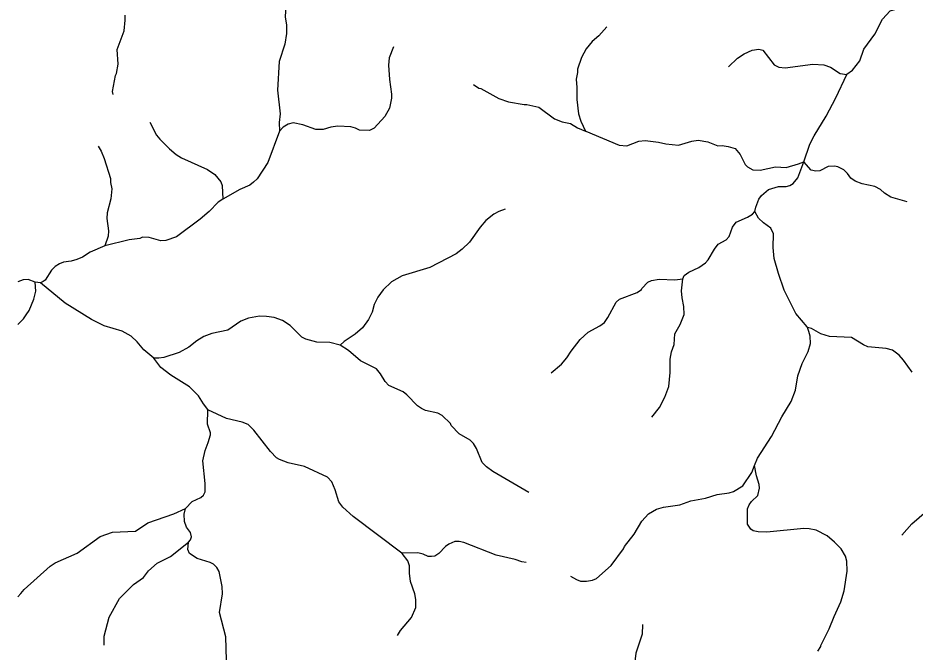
# Model space of a CAD drawing. Extents: x 500 to 555.2, y 9115.7 to 9171.
# Drawn here: x 500 to 507.19, y 9161.51 to 9166.59 of the extents above; entities that cross this region are included whole.
import ezdxf

# ---------------------------------------------------------------- set-up
doc = ezdxf.new("R2010")
doc.units = 0
doc.header["$LTSCALE"] = 0.064
doc.layers.add('7', color=7, linetype='Continuous', lineweight=25)

msp = doc.modelspace()

# ---------------------------------------------------------------- linework, layer by layer
at = {"layer": '7'}
msp.add_line((500.1814, 9164.4667), (500.139, 9164.4703), dxfattribs=at)
for points in [[(502.2699, 9167.4687), (502.2467, 9167.3431), (502.2235, 9167.2916), (502.1184, 9167.1105), (502.0716, 9166.9912), (502.0795, 9166.9287), (502.1006, 9166.8826), (502.1482, 9166.7456), (502.1405, 9166.5927), (502.1502, 9166.5304), (502.1517, 9166.4621), (502.138, 9166.3778), (502.0924, 9166.2387), (502.0796, 9166.0083), (502.0992, 9165.8198), (502.0928, 9165.7494), (502.0947, 9165.6806), (502.0946, 9165.6804)], [(506.6378, 9166.1342), (506.6385, 9166.1356), (506.6848, 9166.1679), (506.742, 9166.2443), (506.7758, 9166.3375), (506.863, 9166.4561), (506.9248, 9166.5763), (506.9852, 9166.6426), (507.031, 9166.6584), (507.0334, 9166.6584)], [(500.7623, 9165.9738), (500.7576, 9165.9969), (500.7808, 9166.1259), (500.7904, 9166.1414), (500.8018, 9166.2161), (500.794, 9166.3329), (500.8508, 9166.4846), (500.8592, 9166.5704), (500.8576, 9166.6097)], [(504.7168, 9166.5164), (504.6525, 9166.4434), (504.6002, 9166.3976), (504.5506, 9166.3385), (504.5144, 9166.2698), (504.4812, 9166.1773), (504.4826, 9166.1511), (504.4713, 9166.0976), (504.4777, 9166.0291), (504.4777, 9165.9346), (504.4905, 9165.8184), (504.5079, 9165.7593), (504.5469, 9165.6813)], [(503.0067, 9166.3556), (502.974, 9166.2669), (502.9671, 9166.2075), (502.9753, 9166.0941), (502.9932, 9165.9772), (502.9932, 9165.9444), (502.9772, 9165.8638), (502.9375, 9165.7979), (502.8526, 9165.7047), (502.8151, 9165.6866), (502.7364, 9165.688), (502.7035, 9165.7041), (502.6668, 9165.7141), (502.5619, 9165.7207), (502.5062, 9165.7121), (502.4444, 9165.6931), (502.3851, 9165.6933), (502.2824, 9165.7307), (502.2043, 9165.7467), (502.1656, 9165.7357), (502.1249, 9165.713), (502.0946, 9165.6804)], [(505.6912, 9166.1964), (505.7644, 9166.2645), (505.8157, 9166.2994), (505.8818, 9166.3292), (505.9338, 9166.3374), (505.9657, 9166.3287), (506.056, 9166.2101), (506.0952, 9166.1928), (506.1442, 9166.1867), (506.3659, 9166.2159), (506.4553, 9166.2113), (506.5084, 9166.1915), (506.5866, 9166.1426), (506.6378, 9166.1342)], [(506.2938, 9165.4352), (506.3425, 9165.5758), (506.3775, 9165.6426), (506.4742, 9165.8), (506.5513, 9165.9477), (506.6378, 9166.1342)], [(503.6481, 9166.053), (503.6905, 9166.0249), (503.7069, 9166.0206), (503.851, 9165.941), (503.9286, 9165.9155), (504.0558, 9165.8933), (504.0755, 9165.8943), (504.172, 9165.8734), (504.2976, 9165.7788), (504.3593, 9165.7558), (504.4262, 9165.7404), (504.4821, 9165.7071), (504.5469, 9165.6813)], [(501.0556, 9165.7534), (501.1089, 9165.6472), (501.1363, 9165.6175), (501.2148, 9165.5375), (501.2672, 9165.4931), (501.3089, 9165.4668), (501.5181, 9165.3732), (501.5776, 9165.332), (501.6248, 9165.275), (501.6365, 9165.2464), (501.6417, 9165.1344)], [(502.0946, 9165.6804), (502.0027, 9165.4294), (501.916, 9165.2981), (501.8872, 9165.2723), (501.8563, 9165.2491), (501.7764, 9165.2131), (501.6417, 9165.1344)], [(504.5469, 9165.6813), (504.5472, 9165.6812), (504.815, 9165.5668), (504.878, 9165.5634), (504.9725, 9165.6008), (505.025, 9165.6058), (505.1313, 9165.5916), (505.1888, 9165.5777), (505.292, 9165.5668), (505.3963, 9165.601), (505.4488, 9165.6091), (505.5261, 9165.5948), (505.6056, 9165.5619), (505.6407, 9165.5649), (505.6876, 9165.5584), (505.7444, 9165.5413), (505.7833, 9165.4943), (505.8254, 9165.4146), (505.8433, 9165.3954), (505.8864, 9165.3716), (505.9461, 9165.3674), (506.0688, 9165.3942), (506.1534, 9165.39), (506.2531, 9165.419), (506.2938, 9165.4352)], [(500.6413, 9165.5604), (500.667, 9165.5211), (500.6917, 9165.4604), (500.7409, 9165.3014), (500.7413, 9165.2703), (500.7525, 9165.2179), (500.7427, 9165.1394), (500.715, 9165.0266), (500.7118, 9164.982), (500.7247, 9164.8815), (500.7231, 9164.8383), (500.697, 9164.7632)], [(505.9034, 9165.0382), (505.9095, 9165.0715), (505.9343, 9165.1368), (505.9547, 9165.1651), (506.0128, 9165.2135), (506.0925, 9165.2363), (506.1526, 9165.2368), (506.183, 9165.2449), (506.2087, 9165.2619), (506.247, 9165.3074), (506.2938, 9165.4352)], [(507.1226, 9165.1147), (506.9907, 9165.1516), (506.9398, 9165.1828), (506.9076, 9165.2129), (506.8627, 9165.2368), (506.761, 9165.2582), (506.705, 9165.2795), (506.6716, 9165.3049), (506.6444, 9165.3416), (506.6155, 9165.3693), (506.5677, 9165.3952), (506.54, 9165.4007), (506.4887, 9165.3979), (506.4237, 9165.3636), (506.3894, 9165.3605), (506.3533, 9165.3674), (506.2938, 9165.4352)], [(501.6417, 9165.1344), (501.6048, 9165.1128), (501.5306, 9165.0372), (501.4584, 9164.9745), (501.2693, 9164.8334), (501.1833, 9164.8045), (501.1447, 9164.8021), (501.051, 9164.828), (500.9983, 9164.8316), (500.9761, 9164.8205), (500.8914, 9164.8102), (500.697, 9164.7632)], [(503.9026, 9165.0563), (503.8524, 9165.038), (503.8105, 9165.0149), (503.7471, 9164.9638), (503.7027, 9164.9115), (503.6158, 9164.7916), (503.5591, 9164.7366), (503.5088, 9164.6975), (503.2995, 9164.5887), (503.0775, 9164.5217), (502.9922, 9164.4726), (502.9256, 9164.4096), (502.8826, 9164.3508), (502.8528, 9164.2918), (502.8375, 9164.232), (502.8088, 9164.1713), (502.7603, 9164.1067), (502.7, 9164.0549), (502.6117, 9163.9954), (502.5809, 9163.9653)], [(505.3243, 9164.4973), (505.3368, 9164.5242), (505.3722, 9164.5515), (505.4546, 9164.5893), (505.5078, 9164.6268), (505.5292, 9164.6499), (505.58, 9164.7365), (505.6089, 9164.7749), (505.6728, 9164.8101), (505.6954, 9164.8355), (505.7229, 9164.9104), (505.753, 9164.9521), (505.8445, 9164.9922), (505.8828, 9165.0149), (505.9034, 9165.0382)], [(506.3231, 9164.1084), (506.3218, 9164.1122), (506.2313, 9164.2215), (506.1379, 9164.4079), (506.0915, 9164.5404), (506.0573, 9164.6618), (506.0492, 9164.7498), (506.0517, 9164.8572), (506.0308, 9164.9022), (505.9716, 9164.9453), (505.9316, 9164.9848), (505.9034, 9165.0382)], [(500.697, 9164.7632), (500.6962, 9164.763), (500.5786, 9164.7126), (500.5166, 9164.67), (500.4703, 9164.6536), (500.4269, 9164.6392), (500.3646, 9164.63), (500.332, 9164.6187), (500.2979, 9164.5966), (500.27, 9164.5672), (500.217, 9164.4882), (500.2013, 9164.4751), (500.1814, 9164.4667)], [(500.139, 9164.4703), (500.0828, 9164.4921), (500.0423, 9164.4905), (499.9999, 9164.4726)], [(499.9999, 9164.1316), (500.0449, 9164.1778), (500.0654, 9164.2085), (500.0894, 9164.2434), (500.1281, 9164.3345), (500.1423, 9164.398), (500.139, 9164.4703)], [(501.0886, 9163.8628), (501.0095, 9163.9305), (500.9552, 9163.9939), (500.9068, 9164.0393), (500.8336, 9164.0785), (500.6905, 9164.1221), (500.5898, 9164.1721), (500.3789, 9164.3029), (500.1814, 9164.4667)], [(504.2718, 9163.7456), (504.3533, 9163.8135), (504.3961, 9163.8644), (504.4311, 9163.9188), (504.5031, 9164.0124), (504.5668, 9164.0708), (504.6609, 9164.1212), (504.6968, 9164.1486), (504.7254, 9164.1888), (504.7927, 9164.3117), (504.8176, 9164.3349), (504.9605, 9164.3892), (504.9935, 9164.4112), (504.9959, 9164.4198), (505.0455, 9164.4715), (505.0742, 9164.4837), (505.1366, 9164.4939), (505.26, 9164.4905), (505.3243, 9164.4973)], [(505.0774, 9163.3897), (505.1373, 9163.4675), (505.1821, 9163.5503), (505.2141, 9163.6344), (505.224, 9163.7486), (505.2226, 9163.8547), (505.2337, 9163.9137), (505.2547, 9163.9728), (505.2619, 9164.0575), (505.3035, 9164.1326), (505.3356, 9164.2117), (505.3339, 9164.2767), (505.3189, 9164.345), (505.3143, 9164.4026), (505.3243, 9164.4973)], [(502.5809, 9163.9653), (502.5805, 9163.9655), (502.4973, 9163.9884), (502.3927, 9163.9903), (502.3047, 9164.0139), (502.2739, 9164.0308), (502.1813, 9164.1247), (502.1178, 9164.1651), (502.0534, 9164.187), (501.9917, 9164.1971), (501.9339, 9164.1984), (501.8453, 9164.1817), (501.7864, 9164.16), (501.681, 9164.0855), (501.5521, 9164.0593), (501.4883, 9164.0357), (501.4337, 9164.0025), (501.3682, 9163.9512), (501.2904, 9163.9071), (501.1683, 9163.869), (501.1272, 9163.8635), (501.0886, 9163.8628)], [(505.8994, 9163.0042), (505.9226, 9163.0629), (506.0351, 9163.2354), (506.1188, 9163.3938), (506.1921, 9163.5168), (506.228, 9163.6054), (506.2457, 9163.7214), (506.2811, 9163.8194), (506.3296, 9163.9165), (506.3475, 9163.9788), (506.3441, 9164.0393), (506.3346, 9164.0751), (506.3231, 9164.1084)], [(507.1627, 9163.7494), (507.0932, 9163.8464), (507.0579, 9163.8869), (507.0037, 9163.9262), (506.9545, 9163.941), (506.8071, 9163.9525), (506.7723, 9163.9683), (506.6756, 9164.0277), (506.5003, 9164.0349), (506.4311, 9164.0585), (506.3572, 9164.1002), (506.3231, 9164.1084)], [(504.0925, 9162.7868), (503.8034, 9162.9556), (503.7528, 9162.9913), (503.7189, 9163.028), (503.672, 9163.1394), (503.6476, 9163.1783), (503.6214, 9163.206), (503.5338, 9163.2579), (503.4711, 9163.3241), (503.4655, 9163.339), (503.3968, 9163.4029), (503.3623, 9163.4209), (503.2639, 9163.444), (503.2312, 9163.4588), (503.2011, 9163.4804), (503.1143, 9163.569), (503.0841, 9163.5927), (502.9699, 9163.6434), (502.9412, 9163.6764), (502.9046, 9163.736), (502.8717, 9163.7767), (502.743, 9163.8423), (502.6488, 9163.9246), (502.5809, 9163.9653)], [(501.5219, 9163.4496), (501.5219, 9163.4506), (501.485, 9163.4975), (501.4448, 9163.5621), (501.3728, 9163.6319), (501.2256, 9163.7273), (501.1453, 9163.7866), (501.0886, 9163.8628)], [(501.342, 9162.6582), (501.3958, 9162.7156), (501.4649, 9162.7469), (501.4856, 9162.765), (501.4987, 9162.7924), (501.4989, 9162.86), (501.4795, 9163.0398), (501.4985, 9163.1244), (501.5244, 9163.1873), (501.5416, 9163.249), (501.5413, 9163.265), (501.5187, 9163.3331), (501.5219, 9163.4496)], [(503.0748, 9162.3001), (502.6838, 9162.5956), (502.6034, 9162.6693), (502.5699, 9162.7116), (502.5416, 9162.8091), (502.5129, 9162.8726), (502.4781, 9162.9108), (502.2961, 9162.9945), (502.1656, 9163.0239), (502.0955, 9163.0507), (502.0715, 9163.0652), (502.0216, 9163.1148), (501.8905, 9163.287), (501.8434, 9163.3308), (501.7969, 9163.3507), (501.6705, 9163.3793), (501.5219, 9163.4496)], [(507.0796, 9162.4439), (507.1606, 9162.5361), (507.3535, 9162.7047), (507.3728, 9162.7272), (507.4348, 9162.8287), (507.6134, 9163.0154), (507.6653, 9163.0625), (507.7677, 9163.1413), (507.8772, 9163.1999), (507.9433, 9163.2249)], [(504.425, 9162.1172), (504.4745, 9162.0892), (504.5067, 9162.0778), (504.5538, 9162.076), (504.6027, 9162.0845), (504.6328, 9162.098), (504.7508, 9162.2015), (504.8497, 9162.3347), (504.8569, 9162.3531), (504.935, 9162.453), (504.9965, 9162.5571), (505.0514, 9162.6151), (505.1148, 9162.6535), (505.1705, 9162.6691), (505.3011, 9162.6879), (505.3897, 9162.7189), (505.5078, 9162.742), (505.6004, 9162.77), (505.6966, 9162.7843), (505.7309, 9162.7945), (505.8055, 9162.8398), (505.8769, 9162.9472), (505.8994, 9163.0042)], [(506.406, 9161.515), (506.4316, 9161.5535), (506.4316, 9161.5625), (506.4985, 9161.6955), (506.5365, 9161.7945), (506.5906, 9161.9126), (506.6173, 9161.9996), (506.6428, 9162.158), (506.638, 9162.2367), (506.628, 9162.2764), (506.5924, 9162.3346), (506.539, 9162.3897), (506.4811, 9162.4392), (506.393, 9162.4846), (506.3367, 9162.4972), (506.2951, 9162.4992), (505.9984, 9162.4697), (505.9298, 9162.4722), (505.8889, 9162.4811), (505.8709, 9162.4939), (505.8424, 9162.5335), (505.844, 9162.656), (505.857, 9162.6889), (505.8753, 9162.714), (505.9259, 9162.7634), (505.9391, 9162.8208), (505.9375, 9162.8519), (505.9161, 9162.9198), (505.8994, 9163.0042)], [(499.9999, 9161.9504), (500.0239, 9161.9787), (500.0506, 9162.0102), (500.259, 9162.1973), (500.2978, 9162.2225), (500.4748, 9162.302), (500.6585, 9162.4348), (500.7582, 9162.4696), (500.9412, 9162.4781), (501.0398, 9162.5451), (501.2481, 9162.6167), (501.342, 9162.6582)], [(501.3652, 9162.3884), (501.3652, 9162.3888), (501.3831, 9162.4088), (501.3908, 9162.4319), (501.3823, 9162.4664), (501.3499, 9162.5091), (501.3347, 9162.5556), (501.3314, 9162.6134), (501.342, 9162.6582)], [(500.691, 9161.5635), (500.6901, 9161.6377), (500.7317, 9161.7878), (500.8142, 9161.9392), (500.9255, 9162.0499), (501.0049, 9162.1051), (501.0455, 9162.1587), (501.114, 9162.2206), (501.2212, 9162.2752), (501.3652, 9162.3884)], [(502.3074, 9160.8406), (502.2625, 9160.8597), (502.1966, 9160.9045), (502.085, 9160.9649), (501.9668, 9161.046), (501.9369, 9161.0754), (501.8402, 9161.1509), (501.7308, 9161.2663), (501.7103, 9161.2992), (501.6891, 9161.3582), (501.6697, 9161.4455), (501.6644, 9161.6305), (501.6139, 9161.8267), (501.6384, 9161.975), (501.6349, 9162.034), (501.6105, 9162.154), (501.5922, 9162.1875), (501.565, 9162.2132), (501.5405, 9162.2262), (501.4361, 9162.2584), (501.3742, 9162.2981), (501.3612, 9162.3295), (501.3652, 9162.3884)], [(504.071, 9162.2276), (504.0362, 9162.2321), (503.9823, 9162.2514), (503.8314, 9162.2844), (503.5706, 9162.386), (503.5329, 9162.3942), (503.4996, 9162.394), (503.45, 9162.3739), (503.4247, 9162.3548), (503.3717, 9162.2971), (503.3377, 9162.2762), (503.313, 9162.2745), (503.2854, 9162.2755), (503.2444, 9162.2935), (503.2033, 9162.3024), (503.0748, 9162.3001)], [(503.0394, 9161.6414), (503.0638, 9161.6813), (503.1533, 9161.7846), (503.1868, 9161.8666), (503.1868, 9161.929), (503.1789, 9161.9764), (503.1441, 9162.0751), (503.136, 9162.1422), (503.1359, 9162.2006), (503.1224, 9162.2405), (503.0771, 9162.2984), (503.0748, 9162.3001)], [(505.0015, 9161.7297), (504.9992, 9161.6535), (504.95, 9161.5013), (504.9288, 9161.315), (504.9074, 9161.2166), (504.8879, 9161.1581), (504.7544, 9160.9386), (504.6768, 9160.8271), (504.5591, 9160.608), (504.5345, 9160.5527), (504.4738, 9160.4559), (504.4072, 9160.3204)]]:
    msp.add_lwpolyline(points, dxfattribs=at)

doc.saveas('drawing.dxf')
